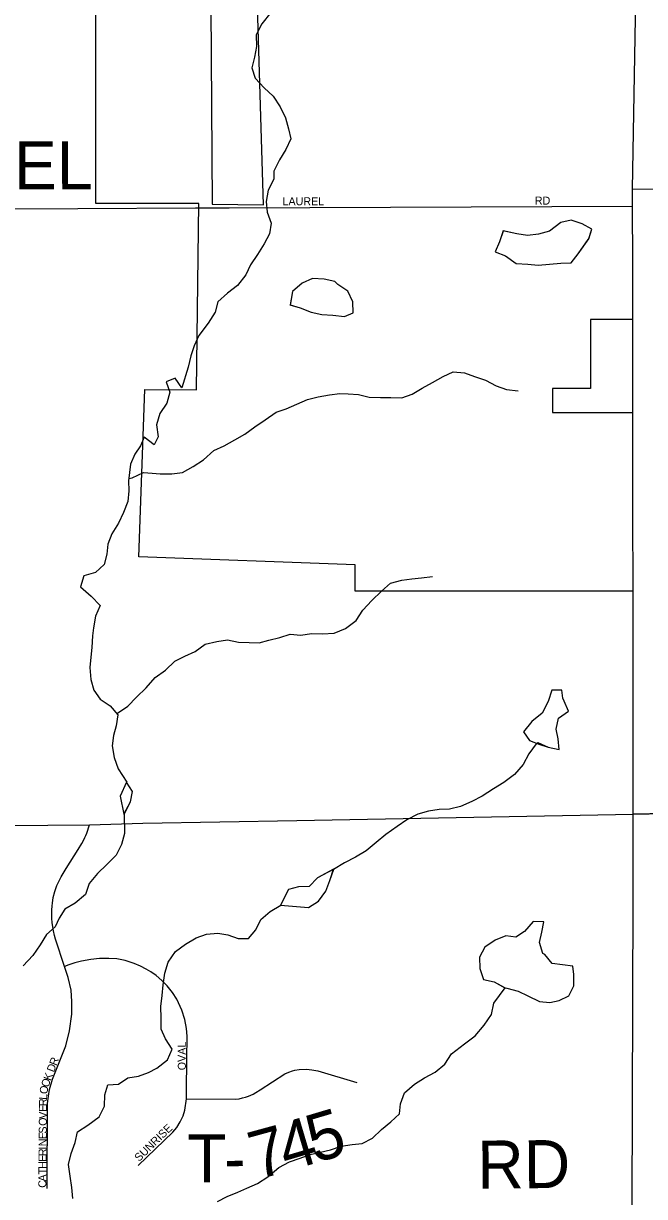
# Model space of a CAD drawing. Extents: x 1985906 to 2277390, y 930619 to 1324581.
# Drawn here: x 2145909 to 2149786, y 1169867 to 1177196 of the extents above; entities that cross this region are included whole.
import ezdxf

# ---------------------------------------------------------------- set-up
doc = ezdxf.new("R2010")
doc.units = 0
for name, color, linetype in [('GM_X_City_Street', 7, 'Continuous'), ('GM_X_City_Street_Text', 7, 'Continuous'), ('GM_X_Corporation', 7, 'Continuous'), ('GM_X_County_Road', 7, 'Continuous'), ('GM_X_Minor_Lake', 7, 'Continuous'), ('GM_X_Minor_River', 7, 'Continuous'), ('GM_X_Township_Road', 7, 'Continuous'), ('GM_X_Township_Road_Text', 7, 'Continuous'), ('GM_X_Township_Subdivision', 7, 'Continuous'), ('GM_X_Township_Subdivision_Text', 7, 'Continuous'), ('GM_X_US_Route', 7, 'Continuous')]:
    doc.layers.add(name, color=color, linetype=linetype)

msp = doc.modelspace()

# ---------------------------------------------------------------- linework, layer by layer
at = {"layer": 'GM_X_City_Street'}
for points in [[(2149712, 1176161.4), (2150290.6, 1176165.9), (2150291, 1176165.9)], [(2147193.7, 1176044.9), (2149712.1, 1176055.3)]]:
    msp.add_lwpolyline(points, dxfattribs=at)
at = {"layer": 'GM_X_Corporation'}
for points in [[(2147079.2, 1177298.2), (2147086.4, 1176067.6), (2147407, 1176063.8), (2147369.3, 1177303.2)], [(2149212.6, 1174765.9), (2149712.9, 1174765.8), (2149713, 1175346.1), (2149448.9, 1175346.2), (2149448.8, 1174915.9), (2149212.7, 1174916)]]:
    msp.add_lwpolyline(points, close=True, dxfattribs=at)
msp.add_lwpolyline([(2155033.4, 1172351.1), (2154967.4, 1172366.5), (2152295.8, 1172309.2), (2149715.8, 1172255.8), (2149714.4, 1173648.8), (2147980.3, 1173649.3), (2147980.3, 1173814.4), (2146628.6, 1173864.3), (2146667.3, 1174910.2), (2146989.6, 1174906.8), (2147004.4, 1176070.7), (2146361.1, 1176070.8), (2146361.4, 1177260), (2145712.7, 1177262.7)], dxfattribs=at)
at = {"layer": 'GM_X_County_Road'}
msp.add_lwpolyline([(2149715.8, 1172255.8), (2151611, 1172295), (2152232.4, 1172307.9), (2152295.9, 1172309.2), (2152937.8, 1172323), (2153539.2, 1172335.9), (2153908.7, 1172343.8), (2154414, 1172354.6), (2154949.5, 1172366.1), (2154967.4, 1172366.5), (2155033.4, 1172351.1), (2155097.3, 1172349.7), (2155188.9, 1172372.6), (2155410.9, 1172469.8)], dxfattribs=at)
at = {"layer": 'GM_X_Minor_Lake'}
for points in [[(2149436.1, 1175846.5), (2149458.1, 1175910.6), (2149396.1, 1175944.6), (2149328.2, 1175966.6), (2149264.3, 1175952.6), (2149192.4, 1175898.4), (2149124.5, 1175880.4), (2149056.6, 1175872.3), (2148988.7, 1175882.3), (2148902, 1175900.8)], [(2149437.8, 1175851.5), (2149458.1, 1175910.6), (2149396.1, 1175944.6), (2149328.2, 1175966.6), (2149264.3, 1175952.6), (2149192.4, 1175898.4), (2149124.5, 1175880.4), (2149056.6, 1175872.3), (2148988.7, 1175882.3), (2148903.5, 1175900.5)], [(2148903.5, 1175900.5), (2148880.8, 1175832.2), (2148852.9, 1175770.1), (2148918.8, 1175744), (2148984.8, 1175696), (2149056.7, 1175692), (2149122.6, 1175686.1), (2149192.5, 1175692.1), (2149264.4, 1175698.1), (2149328.3, 1175700.2), (2149372.2, 1175756.3), (2149437.8, 1175851.5)], [(2148902.8, 1175898.3), (2148880.8, 1175832.2), (2148852.9, 1175770.1), (2148918.8, 1175744), (2148984.8, 1175696), (2149056.7, 1175692), (2149122.6, 1175686.1), (2149192.5, 1175692.1), (2149264.4, 1175698.1), (2149328.3, 1175700.2), (2149372.2, 1175756.3), (2149434, 1175846)], [(2147572.6, 1175438.8), (2147636.6, 1175418.8), (2147704.5, 1175392.8), (2147772.4, 1175378.8), (2147840.3, 1175372.8), (2147912.2, 1175364.8), (2147968.2, 1175388.9), (2147966.1, 1175457), (2147934.1, 1175523.1), (2147872.2, 1175565.2)], [(2147872.2, 1175565.2), (2147852.2, 1175583.2), (2147786.3, 1175599.2), (2147714.4, 1175603.2), (2147648.5, 1175573.1), (2147588.6, 1175521), (2147573.5, 1175436)], [(2147872.2, 1175565.2), (2147852.2, 1175583.2), (2147786.3, 1175599.2), (2147714.4, 1175603.2), (2147648.5, 1175573.1), (2147588.6, 1175521), (2147573.9, 1175438.4)], [(2147573.9, 1175438.4), (2147636.6, 1175418.8), (2147704.5, 1175392.8), (2147772.4, 1175378.8), (2147840.3, 1175372.8), (2147912.2, 1175364.8), (2147968.2, 1175388.9), (2147966.1, 1175457), (2147934.1, 1175523.1), (2147872.2, 1175565.2)], [(2149285.3, 1172961.3), (2149275.4, 1172981.3), (2149269.3, 1173031.4), (2149207.4, 1173031.4), (2149185.5, 1172961.2), (2149147.5, 1172887.1), (2149081.7, 1172835), (2149029.7, 1172770.8), (2149067.7, 1172716.8), (2149133.6, 1172690.8)], [(2149109, 1172695.3), (2149119.7, 1172704.8), (2149185.6, 1172674.8), (2149253.5, 1172660.8), (2149247.5, 1172726.9), (2149235.5, 1172787), (2149249.4, 1172855.1), (2149311.3, 1172899.2), (2149285.3, 1172961.3)], [(2149133.6, 1172690.8), (2149185.6, 1172674.8), (2149253.5, 1172660.8), (2149247.5, 1172726.9), (2149235.5, 1172787), (2149249.4, 1172855.1), (2149311.3, 1172899.2), (2149285.3, 1172961.3)], [(2146553.2, 1172456.6), (2146513.1, 1172368.8), (2146536.1, 1172255.5)], [(2146552.7, 1172455.6), (2146513.1, 1172368.8), (2146535.8, 1172257.1)], [(2146536.1, 1172255.5), (2146577, 1172332.8), (2146589, 1172396.9), (2146553.2, 1172456.6)], [(2146537, 1172257.1), (2146577, 1172332.8), (2146589, 1172396.9), (2146553, 1172457)], [(2147514.1, 1171687.7), (2147687.9, 1171672.2), (2147751.8, 1171712.3), (2147795.7, 1171774.4), (2147821.6, 1171842.6), (2147845.6, 1171912.7)], [(2147845.9, 1171912.3), (2147743.7, 1171858.6), (2147691.8, 1171804.4), (2147625.9, 1171802.4), (2147564, 1171786.3), (2147514.1, 1171686.5)], [(2147514.6, 1171687.6), (2147687.9, 1171672.2), (2147751.8, 1171712.3), (2147795.7, 1171774.4), (2147821.6, 1171842.6), (2147845.3, 1171912)], [(2147845.3, 1171912), (2147743.7, 1171858.6), (2147691.8, 1171804.4), (2147625.9, 1171802.4), (2147564, 1171786.3), (2147514.6, 1171687.6)], [(2149164.1, 1171380.5), (2149152.1, 1171386.5), (2149130.1, 1171454.6), (2149146.1, 1171518.7), (2149158, 1171582.8), (2149090.1, 1171584.8), (2149036.2, 1171522.6), (2148982.3, 1171488.6), (2148920.3, 1171496.5), (2148854.4, 1171468.5), (2148788.5, 1171426.3), (2148756.6, 1171362.2), (2148758.6, 1171292.1), (2148780.6, 1171224), (2148848.5, 1171208), (2148916.1, 1171171.1)], [(2149164.1, 1171380.5), (2149152.1, 1171386.5), (2149130.1, 1171454.6), (2149146.1, 1171518.7), (2149158, 1171582.8), (2149090.1, 1171584.8), (2149036.2, 1171522.6), (2148982.3, 1171488.6), (2148920.3, 1171496.5), (2148854.4, 1171468.5), (2148788.5, 1171426.3), (2148756.6, 1171362.2), (2148758.6, 1171292.1), (2148780.6, 1171224), (2148848.5, 1171208), (2148914.5, 1171172)], [(2148913.3, 1171171.5), (2148927.2, 1171169.2), (2148996.4, 1171150), (2149058.3, 1171122), (2149130.2, 1171085.9), (2149194.2, 1171080), (2149254.1, 1171092), (2149314, 1171122.1), (2149345.9, 1171184.2), (2149343.9, 1171254.3), (2149337.9, 1171306.4), (2149210, 1171322.4), (2149164.1, 1171380.5)], [(2148916.1, 1171171.1), (2148927.2, 1171169.2), (2148996.4, 1171150), (2149058.3, 1171122), (2149130.2, 1171085.9), (2149194.2, 1171080), (2149254.1, 1171092), (2149314, 1171122.1), (2149345.9, 1171184.2), (2149343.9, 1171254.3), (2149337.9, 1171306.4), (2149210, 1171322.4), (2149164.1, 1171380.5)]]:
    msp.add_lwpolyline(points, dxfattribs=at)
at = {"layer": 'GM_X_Minor_River'}
for points in [[(2147452.4, 1177265.6), (2147396.1, 1177194.2), (2147361.7, 1177125.3), (2147363.4, 1177053.2), (2147351, 1176984.8), (2147334.5, 1176918.3), (2147356, 1176854.6), (2147411.3, 1176793.8), (2147468.4, 1176741), (2147511.8, 1176675.9), (2147545.4, 1176606.5), (2147562.9, 1176538.8), (2147578.4, 1176475.1), (2147545.9, 1176408.2), (2147507.5, 1176345.2), (2147471.1, 1176274.2), (2147472.3, 1176224.1), (2147435.9, 1176155.2), (2147423.6, 1176084.8), (2147431.1, 1176016.8), (2147454.6, 1175949.2), (2147444.2, 1175882.8), (2147411.7, 1175820), (2147369.3, 1175752.9), (2147326.9, 1175687.8), (2147296.3, 1175624.9), (2147245.9, 1175559.6), (2147183.1, 1175512.1), (2147122.5, 1175456.6), (2147106, 1175392.1), (2147061.6, 1175322.9), (2147003.5, 1175247.5), (2146975, 1175182.7), (2146954.5, 1175120.1), (2146938.1, 1175049.6), (2146897.2, 1174920.4), (2146855.9, 1174979.6), (2146800.4, 1174958.2), (2146821.9, 1174892.6), (2146803.5, 1174824.1), (2146761.1, 1174758.9), (2146738.7, 1174688.3), (2146750.4, 1174614.4), (2146725.6, 1174563.8), (2146662.6, 1174612.4), (2146639.9, 1174557.8), (2146603.2, 1174504.8), (2146576.7, 1174442.1)], [(2146565.8, 1174353.5), (2146586.6, 1174358.2), (2146657.7, 1174389.9), (2146711.7, 1174387.1), (2146761.7, 1174382.3), (2146835.6, 1174382), (2146901.3, 1174391.5), (2146968.4, 1174429.1), (2147033.3, 1174470.7), (2147097.9, 1174528.3), (2147161.1, 1174557.8), (2147228.1, 1174595.4), (2147291.2, 1174630.9), (2147354.1, 1174676.5), (2147417, 1174720), (2147485.8, 1174767.7), (2147549.2, 1174789.2), (2147616.4, 1174818.8), (2147681.7, 1174846.4), (2147749.2, 1174864), (2147818.8, 1174875.6), (2147884.5, 1174885.1), (2147936.5, 1174882.3), (2148000.5, 1174877.8), (2148066.8, 1174861.3), (2148138.7, 1174858.9), (2148202.6, 1174860.4), (2148270.5, 1174858), (2148335.9, 1174879.5), (2148399, 1174917.1), (2148462.1, 1174952.6), (2148529.1, 1174990.2), (2148592.3, 1175019.7), (2148662.3, 1175013.3), (2148724.8, 1174990.7), (2148793.2, 1174968.3), (2148859.9, 1174931.7), (2148924.3, 1174909.2), (2148996.4, 1174900.8)], [(2146576.7, 1174442.1), (2146565, 1174339.6), (2146566.5, 1174275.5), (2146560, 1174209.3), (2146533.7, 1174140.5), (2146503.2, 1174073.7), (2146460.8, 1174008.6), (2146436.3, 1173943.9), (2146429.8, 1173881.6), (2146413.3, 1173815.1), (2146358.5, 1173765.8), (2146285.1, 1173746.1), (2146264.7, 1173677.4), (2146332, 1173618.9), (2146387.2, 1173560.1), (2146358.8, 1173493.3), (2146346.5, 1173420.9), (2146339.7, 1173370.6), (2146335.3, 1173298.4), (2146328.7, 1173238.1), (2146324.3, 1173171.9), (2146330, 1173097.9), (2146347.5, 1173030.1), (2146388.7, 1172975), (2146449.6, 1172932.3), (2146498.8, 1172877.4), (2146488.4, 1172809), (2146471.8, 1172748.5), (2146463.3, 1172682.2), (2146475, 1172610.3), (2146500.6, 1172538.8), (2146553.9, 1172455.6)], [(2146492.8, 1172884), (2146496.6, 1172887.3), (2146561.4, 1172930.9), (2146614, 1172988.2), (2146674.6, 1173045.7), (2146731.1, 1173109.1), (2146795.9, 1173156.7), (2146854.5, 1173212.2), (2146915.7, 1173243.7), (2146980.9, 1173273.2), (2147043.8, 1173318.8), (2147115.3, 1173334.4), (2147183, 1173346), (2147251.2, 1173331.6), (2147317.1, 1173329.1), (2147381.1, 1173326.6), (2147440.6, 1173344), (2147510.1, 1173359.6), (2147573.6, 1173381.1), (2147639.6, 1173374.6), (2147707.3, 1173384.2), (2147775.2, 1173383.8), (2147849, 1173387.5), (2147920.2, 1173417.2), (2147987, 1173466.8), (2148027.4, 1173529.9), (2148083.9, 1173591.3), (2148144.5, 1173648.8), (2148199.3, 1173700.2), (2148270.7, 1173717.8), (2148334.4, 1173727.3), (2148394.2, 1173732.7), (2148461.9, 1173740.3)], [(2149109, 1172695.3), (2149064.5, 1172634.1), (2149028.1, 1172567.2), (2148973.6, 1172503.8), (2148908.9, 1172454.2), (2148843.9, 1172414.6), (2148773, 1172368.9), (2148707.9, 1172335.3), (2148636.7, 1172303.6), (2148569.2, 1172288.1), (2148503.4, 1172284.5), (2148437.7, 1172275), (2148370.3, 1172255.4), (2148303.1, 1172221.8), (2148242.2, 1172178.3), (2148171.5, 1172128.6), (2148110.7, 1172079.1), (2148048, 1172027.6), (2147981, 1171987.9), (2147913.9, 1171952.3), (2147843.6, 1171911.1)], [(2146537, 1172257.1), (2146539.8, 1172134.9), (2146521.4, 1172066.4), (2146487, 1171999.4), (2146430.4, 1171942), (2146371.8, 1171886.6), (2146319.3, 1171823.2), (2146296.9, 1171754.6), (2146232.3, 1171701), (2146167.2, 1171663.4), (2146132.6, 1171606.5), (2146107.9, 1171551.8), (2146053, 1171504.5), (2146012.6, 1171439.4), (2145968.2, 1171374.3), (2145907.8, 1171308.8)], [(2146216.8, 1169855.2), (2146211.2, 1169923.2), (2146199.6, 1169995.1), (2146189.9, 1170067), (2146206.3, 1170135.5), (2146230.7, 1170204.2), (2146247.2, 1170270.7), (2146310.1, 1170314.2), (2146380.8, 1170365.9), (2146415.2, 1170432.9), (2146417.6, 1170503.1), (2146436.1, 1170565.6), (2146501.9, 1170569.1), (2146560.9, 1170608.6), (2146626.5, 1170620.1), (2146689.9, 1170641.6), (2146741.2, 1170668.8), (2146807.9, 1170720.5), (2146836.4, 1170787.3), (2146794.9, 1170852.4), (2146767.6, 1170913.9), (2146768, 1170982), (2146766.3, 1171054.1), (2146774.7, 1171122.4), (2146781.2, 1171190.7), (2146791.5, 1171263.1), (2146811.9, 1171331.7), (2146858.3, 1171398.9), (2146921.1, 1171444.4), (2146986.1, 1171484), (2147051.5, 1171507.6), (2147123.2, 1171513.2), (2147185.4, 1171502.6), (2147249.8, 1171480.1), (2147313.7, 1171479.6), (2147360.4, 1171534.7), (2147390.9, 1171597.6), (2147449.6, 1171649), (2147516.6, 1171688.6)], [(2147119.8, 1169836.1), (2147181, 1169867.5), (2147246.3, 1169895.1), (2147303.6, 1169920.4), (2147370.9, 1169948.1), (2147433.8, 1169989.6), (2147502.4, 1170049.3), (2147569.4, 1170084.9), (2147636.8, 1170106.5), (2147698.2, 1170129.9), (2147763.7, 1170145.5), (2147825.3, 1170158.9), (2147892.7, 1170182.5), (2147960.4, 1170192.1), (2148024.1, 1170199.6), (2148087.3, 1170231.1), (2148143.9, 1170286.5), (2148202.7, 1170334), (2148255.5, 1170383.3), (2148262, 1170447.6), (2148288.4, 1170516.3), (2148351.1, 1170569.8), (2148412.1, 1170609.3), (2148479.2, 1170644.9), (2148539.9, 1170694.4), (2148580.4, 1170759.5), (2148662.8, 1170821.5), (2148729.6, 1170871.1), (2148785.9, 1170938.6), (2148830.3, 1171005.7), (2148844.7, 1171076.2), (2148916.2, 1171171.5)]]:
    msp.add_lwpolyline(points, dxfattribs=at)
at = {"layer": 'GM_X_Township_Road'}
for points in [[(2144465.5, 1176033.7), (2146249.3, 1176041.1), (2146249.3, 1176041.1)], [(2146249.3, 1176041.1), (2146983.9, 1176044.1)], [(2146983.9, 1176044.1), (2146983.9, 1176044.1), (2147193.7, 1176044.9), (2147193.7, 1176044.9)], [(2144494.5, 1172175.5), (2144494.5, 1172175.5), (2146321.6, 1172189.8), (2146653.4, 1172199.9), (2147615.1, 1172217), (2149715.8, 1172255.8)], [(2146927, 1170477.9), (2147230.6, 1170476.3), (2147255.5, 1170478.5), (2147276.1, 1170483.9), (2147295.6, 1170489.3), (2147313, 1170494.7), (2147343.3, 1170507.7), (2147360.6, 1170517.5), (2147387.7, 1170534.8), (2147541.6, 1170633.5), (2147566.6, 1170644.3), (2147589.3, 1170651.9), (2147602.3, 1170656.2), (2147629.4, 1170660.6), (2147676.1, 1170662.7), (2147709.6, 1170659.5), (2147746.5, 1170651.9), (2147989.3, 1170579.3)]]:
    msp.add_lwpolyline(points, dxfattribs=at)
at = {"layer": 'GM_X_Township_Subdivision'}
for points in [[(2146056.9, 1169916.9), (2146059.9, 1170449.3), (2146065.1, 1170493.7), (2146071.7, 1170536.6), (2146091, 1170600.3), (2146173.2, 1170808.4), (2146196.9, 1170902.4), (2146211.7, 1171007.6), (2146211.7, 1171086.1), (2146206.5, 1171156.4), (2146187.2, 1171236), (2146165.1, 1171305.4), (2146110, 1171475), (2146103.3, 1171497.6), (2146096.1, 1171527.3), (2146091.4, 1171553.1), (2146088.1, 1171579.1), (2146086.1, 1171605.2), (2146085.5, 1171631.4), (2146086.3, 1171657.5), (2146088.4, 1171683.6), (2146090.6, 1171700.8), (2146095, 1171735.2), (2146104.4, 1171773.2), (2146117.7, 1171810), (2146143.6, 1171864.8), (2146175.3, 1171916.7), (2146251.2, 1172036.2), (2146274.3, 1172073.4), (2146284.2, 1172091.8), (2146293, 1172110.7), (2146298.4, 1172123.5), (2146303.6, 1172137.4), (2146321.6, 1172189.8)], [(2146624.1, 1170061.2), (2146841.1, 1170269.3), (2146866.3, 1170298.9), (2146887.7, 1170333.7), (2146905, 1170371.4), (2146915.5, 1170407.4), (2146927, 1170477.9), (2146929.8, 1170776.2), (2146930.2, 1170818), (2146930.3, 1170870), (2146926.5, 1170917.9), (2146916.2, 1170973.7), (2146898.1, 1171032.1), (2146865.9, 1171100.4), (2146838.9, 1171142.5), (2146806.6, 1171182.9), (2146773.3, 1171216.9), (2146736.8, 1171247.6), (2146704.8, 1171270.3), (2146674.8, 1171288.5), (2146639.7, 1171306.7), (2146600.6, 1171323.3), (2146544.3, 1171341.3), (2146492.5, 1171351.6), (2146441.6, 1171355.5), (2146382.8, 1171354.7), (2146328.8, 1171349.1), (2146270.7, 1171337.9), (2146230.1, 1171326.6), (2146191.2, 1171314), (2146165.1, 1171305.4)]]:
    msp.add_lwpolyline(points, dxfattribs=at)
at = {"layer": 'GM_X_US_Route'}
for points in [[(2149712.5, 1175702.8), (2149712.1, 1176055.3), (2149712, 1176143.4), (2149712, 1176161.4), (2149747.6, 1178302.5), (2149752.8, 1179660.1), (2149749.6, 1179844), (2149749.8, 1179892)], [(2149712.8, 1175331.6), (2149712.5, 1175693.8), (2149712.5, 1175702.8)], [(2149713.4, 1174748.3), (2149712.8, 1175323.6), (2149712.8, 1175331.6)], [(2149714, 1174058.9), (2149713.4, 1174741.7), (2149713.4, 1174748.3)], [(2149714.3, 1173740.7), (2149714, 1174054.1), (2149714, 1174058.9)], [(2149715.8, 1172255.8), (2149714.3, 1173736.8), (2149714.3, 1173740.7)], [(2149714.3, 1171733.7), (2149715.8, 1172255.8)], [(2149728.5, 1166564.9), (2149729, 1166734.2), (2149726.1, 1167117.1), (2149708.5, 1169491.2), (2149708.3, 1169679.5), (2149708.7, 1169802.9), (2149714.3, 1171733.2), (2149714.3, 1171733.7)]]:
    msp.add_lwpolyline(points, dxfattribs=at)

# ---------------------------------------------------------------- texts
at = {"layer": 'GM_X_City_Street_Text'}
for s, p in [('LAUREL', (2147526.1, 1176060.2)), ('RD', (2149101.3, 1176064.6))]:
    msp.add_text(s, height=50, rotation=0.00001, dxfattribs=at).set_placement(p)
at = {"layer": 'GM_X_Township_Road_Text'}
for s, rotation, p in [('LAUREL', 0.17406, (2144780.1, 1176155.8)), ('5', 16.60283, (2147728.1, 1170074.4)), ('4', 16.54496, (2147550.7, 1170021.7)), ('7', 15.32843, (2147365.8, 1169970.9)), ('T', 0.07286, (2146932.2, 1169955.3)), ('RD', 0.49364, (2148743.8, 1169916.5)), ('-', 1.69664, (2147165.8, 1169955.8))]:
    msp.add_text(s, height=300, rotation=rotation, dxfattribs=at).set_placement(p)
at = {"layer": 'GM_X_Township_Subdivision_Text'}
for s, rotation, p in [('OVAL', 90, (2146922.6, 1170656.4)), ('R', 69.07285, (2146114.8, 1170681.6)), ('K', 69.05508, (2146078.6, 1170587.1)), ('D', 69.05508, (2146099, 1170640.5)), ('O', 80.55923, (2146057.2, 1170504.8)), ('O', 70.27267, (2146063.8, 1170545.9)), ('L', 87.81419, (2146056, 1170471.3)), ('E', 89.5061, (2146055.4, 1170396.9)), ('R', 89.53089, (2146055.7, 1170432.1)), ('O', 89.50861, (2146054.7, 1170308.9)), ('V', 89.50861, (2146055, 1170352.9)), ('S', 89.50819, (2146054.3, 1170260.5)), ('E', 89.51745, (2146054, 1170225.3)), ('SUNRISE', 44.29308, (2146630.7, 1170082.4)), ('N', 89.51907, (2146053.6, 1170181.3)), ('E', 89.51745, (2146052.8, 1170084.5)), ('R', 89.51424, (2146053.1, 1170119.7)), ('I', 89.51926, (2146053.4, 1170159.3)), ('T', 89.53102, (2146052.2, 1170005.3)), ('H', 89.51907, (2146052.4, 1170040.5)), ('A', 89.51907, (2146051.8, 1169961.3)), ('C', 89.51424, (2146051.5, 1169921.7))]:
    msp.add_text(s, height=50, rotation=rotation, dxfattribs=at).set_placement(p)

doc.saveas('drawing.dxf')
